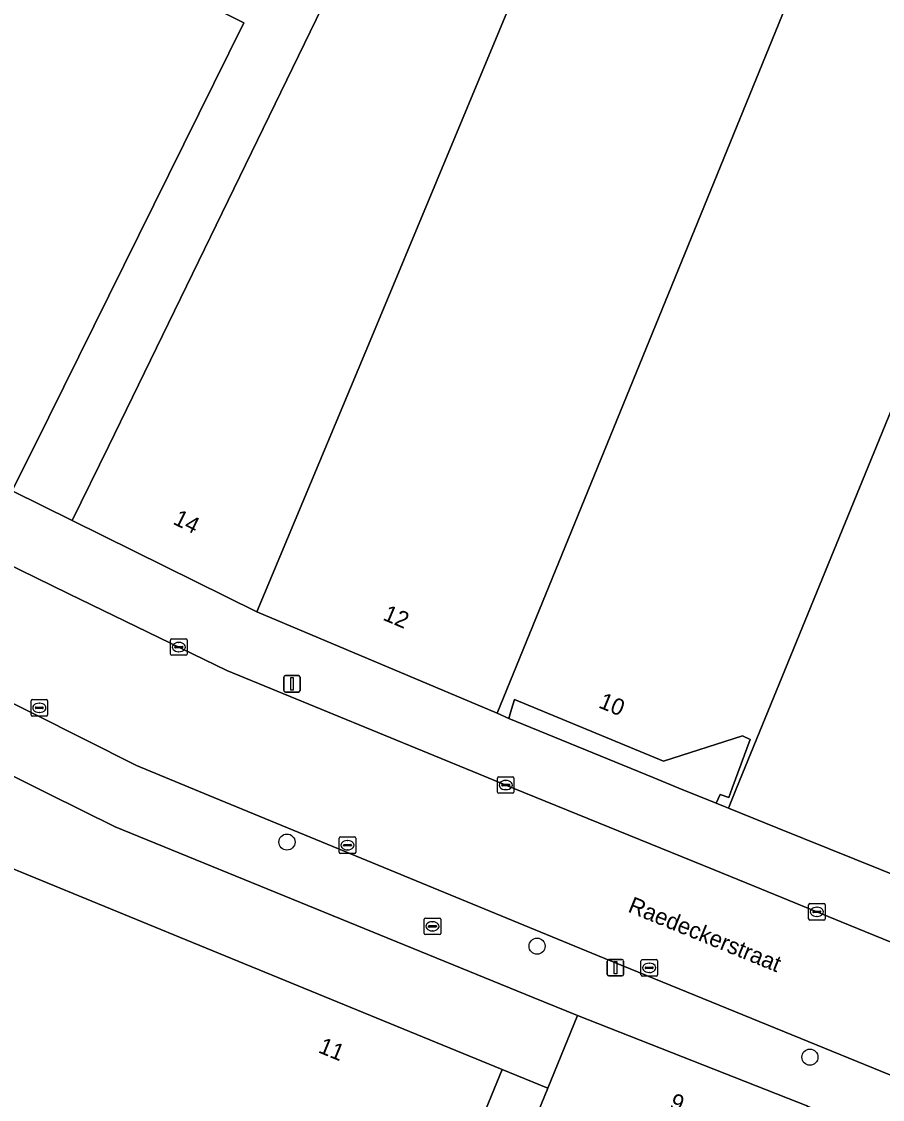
# Model space of a CAD drawing. Extents: x 160554 to 161248, y 385329 to 386506.
# Drawn here: x 160902.5 to 160954.7, y 385731.1 to 385796.5 of the extents above; entities that cross this region are included whole.
import ezdxf

# ---------------------------------------------------------------- set-up
doc = ezdxf.new("R2010")
doc.units = 0
for name, color, linetype in [('IMGEO_Boom', 7, 'Continuous'), ('IMGEO_Brandkraan', 7, 'Continuous'), ('IMGEO_Erf', 7, 'Continuous'), ('IMGEO_Hek', 7, 'Continuous'), ('IMGEO_Kolk', 7, 'Continuous'), ('IMGEO_Lichtmast', 7, 'Continuous'), ('IMGEO_Openbare_ruimte_label', 7, 'Continuous'), ('IMGEO_Pand', 7, 'Continuous'), ('IMGEO_Pand_nummerreeks', 7, 'Continuous'), ('IMGEO_Parkeervlak_open', 7, 'Continuous'), ('IMGEO_Rijbaan_lokaal_gesloten', 7, 'Continuous'), ('IMGEO_Voetpad_open', 7, 'Continuous')]:
    doc.layers.add(name, color=color, linetype=linetype)

msp = doc.modelspace()

# ---------------------------------------------------------------- linework, layer by layer
at = {"layer": 'IMGEO_Boom'}
for centre in [(160918.556, 385746.721), (160933.727, 385740.406), (160950.275, 385733.675)]:
    msp.add_circle(centre, 0.489, dxfattribs=at)
at = {"layer": 'IMGEO_Brandkraan'}
for p, q in [((160926.955, 385742.111), (160927.807, 385742.111)), ((160926.88, 385741.185), (160926.88, 385742.037)), ((160927.139, 385741.605), (160927.139, 385741.617)), ((160927.577, 385741.568), (160927.179, 385741.568)), ((160927.182, 385741.654), (160927.58, 385741.654)), ((160927.368, 385741.891), (160927.393, 385741.891)), ((160927.623, 385741.617), (160927.623, 385741.605)), ((160927.881, 385742.037), (160927.881, 385741.185)), ((160927.807, 385741.111), (160926.955, 385741.111)), ((160927.391, 385741.331), (160927.366, 385741.331))]:
    msp.add_line(p, q, dxfattribs=at)
for points in [[(160926.955, 385742.111), (160927.807, 385742.111)], [(160926.88, 385741.185), (160926.88, 385742.037)], [(160927.881, 385742.037), (160927.881, 385741.185)], [(160927.807, 385741.111), (160926.955, 385741.111)]]:
    msp.add_lwpolyline(points, dxfattribs=at)
for centre, radius, start, end in [((160926.957, 385742.035), 0.0765, 91.55205, 178.44795), ((160926.957, 385742.035), 0.0765, 91.55205, 178.44795), ((160927.805, 385742.035), 0.0765, 1.55205, 88.44795), ((160927.805, 385742.035), 0.0765, 1.55205, 88.44795), ((160927.179, 385741.614), 0.0403, 85.87752, 175.75265), ((160927.176, 385741.604), 0.0366, 178.93798, 274.71019), ((160927.58, 385741.611), 0.043, 264.86636, 352.45326), ((160927.584, 385741.616), 0.0386, 1.73085, 96.63898), ((160926.957, 385741.187), 0.0765, 181.55205, 268.44795), ((160926.957, 385741.187), 0.0765, 181.55205, 268.44795), ((160927.805, 385741.187), 0.0765, 271.55205, 358.44795), ((160927.805, 385741.187), 0.0765, 271.55205, 358.44795)]:
    msp.add_arc(centre, radius, start, end, dxfattribs=at)
for centre, major_axis, ratio, start_param, end_param in [((160927.367, 385741.611), (-0.387, 0.002), 0.722429, 4.712389, 7.853982), ((160927.392, 385741.611), (-0.39, 0.002), 0.717154, 1.570796, 4.712389)]:
    msp.add_ellipse(centre, major_axis=major_axis, ratio=ratio, start_param=start_param, end_param=end_param, dxfattribs=at)
at = {"layer": 'IMGEO_Erf'}
msp.add_lwpolyline([(160893.966, 385807.383), (160915.948, 385796.401), (160904.104, 385772.502), (160901.883, 385768.021), (160905.539, 385766.221), (160907.726, 385770.718), (160913.546, 385782.685), (160926.033, 385808.362)], dxfattribs=at)
at = {"layer": 'IMGEO_Hek'}
msp.add_lwpolyline([(160934.375, 385731.796), (160931.608, 385732.931)], dxfattribs=at)
at = {"layer": 'IMGEO_Kolk'}
for p, q in [((160911.495, 385758.122), (160911.495, 385758.974)), ((160911.57, 385759.048), (160912.422, 385759.048)), ((160911.754, 385758.542), (160911.754, 385758.554)), ((160912.192, 385758.505), (160911.794, 385758.505)), ((160911.797, 385758.591), (160912.195, 385758.591)), ((160911.983, 385758.828), (160912.008, 385758.828)), ((160912.238, 385758.554), (160912.238, 385758.542)), ((160912.496, 385758.974), (160912.496, 385758.122)), ((160912.422, 385758.048), (160911.57, 385758.048)), ((160912.006, 385758.268), (160911.981, 385758.268)), ((160903.036, 385754.437), (160903.036, 385755.289)), ((160903.111, 385755.363), (160903.963, 385755.363)), ((160904.037, 385755.289), (160904.037, 385754.437)), ((160903.295, 385754.857), (160903.295, 385754.869)), ((160903.733, 385754.82), (160903.335, 385754.82)), ((160903.338, 385754.906), (160903.736, 385754.906)), ((160903.547, 385754.583), (160903.522, 385754.583)), ((160903.524, 385755.143), (160903.549, 385755.143)), ((160903.779, 385754.869), (160903.779, 385754.857)), ((160903.963, 385754.363), (160903.111, 385754.363)), ((160931.325, 385749.754), (160931.325, 385750.606)), ((160931.4, 385750.68), (160932.252, 385750.68)), ((160932.326, 385750.606), (160932.326, 385749.754)), ((160931.584, 385750.174), (160931.584, 385750.186)), ((160932.022, 385750.137), (160931.624, 385750.137)), ((160931.627, 385750.223), (160932.025, 385750.223)), ((160931.813, 385750.46), (160931.838, 385750.46)), ((160932.068, 385750.186), (160932.068, 385750.174)), ((160932.252, 385749.68), (160931.4, 385749.68)), ((160931.836, 385749.9), (160931.811, 385749.9)), ((160921.726, 385746.103), (160921.726, 385746.955)), ((160921.801, 385747.029), (160922.653, 385747.029)), ((160922.214, 385746.809), (160922.239, 385746.809)), ((160922.727, 385746.955), (160922.727, 385746.103)), ((160922.653, 385746.029), (160921.801, 385746.029)), ((160921.985, 385746.523), (160921.985, 385746.535)), ((160922.423, 385746.486), (160922.025, 385746.486)), ((160922.028, 385746.572), (160922.426, 385746.572)), ((160922.237, 385746.249), (160922.212, 385746.249)), ((160922.469, 385746.535), (160922.469, 385746.523)), ((160950.197, 385742.064), (160950.197, 385742.916)), ((160950.272, 385742.99), (160951.124, 385742.99)), ((160950.685, 385742.77), (160950.71, 385742.77)), ((160951.198, 385742.916), (160951.198, 385742.064)), ((160950.456, 385742.484), (160950.456, 385742.496)), ((160950.894, 385742.447), (160950.496, 385742.447)), ((160950.499, 385742.533), (160950.897, 385742.533)), ((160950.708, 385742.21), (160950.683, 385742.21)), ((160950.94, 385742.496), (160950.94, 385742.484)), ((160951.124, 385741.99), (160950.272, 385741.99)), ((160940.029, 385738.664), (160940.029, 385739.516)), ((160940.104, 385739.59), (160940.956, 385739.59)), ((160941.03, 385739.516), (160941.03, 385738.664)), ((160940.288, 385739.084), (160940.288, 385739.096)), ((160940.726, 385739.047), (160940.328, 385739.047)), ((160940.331, 385739.133), (160940.729, 385739.133)), ((160940.54, 385738.81), (160940.515, 385738.81)), ((160940.517, 385739.37), (160940.542, 385739.37)), ((160940.772, 385739.096), (160940.772, 385739.084)), ((160940.956, 385738.59), (160940.104, 385738.59))]:
    msp.add_line(p, q, dxfattribs=at)
for points in [[(160911.495, 385758.122), (160911.495, 385758.974)], [(160911.57, 385759.048), (160912.422, 385759.048)], [(160912.496, 385758.974), (160912.496, 385758.122)], [(160912.422, 385758.048), (160911.57, 385758.048)], [(160903.036, 385754.437), (160903.036, 385755.289)], [(160903.111, 385755.363), (160903.963, 385755.363)], [(160904.037, 385755.289), (160904.037, 385754.437)], [(160903.963, 385754.363), (160903.111, 385754.363)], [(160931.325, 385749.754), (160931.325, 385750.606)], [(160931.4, 385750.68), (160932.252, 385750.68)], [(160932.326, 385750.606), (160932.326, 385749.754)], [(160932.252, 385749.68), (160931.4, 385749.68)], [(160921.726, 385746.103), (160921.726, 385746.955)], [(160921.801, 385747.029), (160922.653, 385747.029)], [(160922.727, 385746.955), (160922.727, 385746.103)], [(160922.653, 385746.029), (160921.801, 385746.029)], [(160950.197, 385742.064), (160950.197, 385742.916)], [(160950.272, 385742.99), (160951.124, 385742.99)], [(160951.198, 385742.916), (160951.198, 385742.064)], [(160951.124, 385741.99), (160950.272, 385741.99)], [(160940.029, 385738.664), (160940.029, 385739.516)], [(160940.104, 385739.59), (160940.956, 385739.59)], [(160941.03, 385739.516), (160941.03, 385738.664)], [(160940.956, 385738.59), (160940.104, 385738.59)]]:
    msp.add_lwpolyline(points, dxfattribs=at)
for centre, radius, start, end in [((160911.572, 385758.972), 0.0765, 91.55205, 178.44795), ((160911.572, 385758.972), 0.0765, 91.55205, 178.44795), ((160911.794, 385758.551), 0.0403, 85.87752, 175.75265), ((160911.791, 385758.541), 0.0366, 178.93798, 274.71019), ((160912.195, 385758.548), 0.043, 264.86636, 352.45326), ((160912.199, 385758.553), 0.0386, 1.73085, 96.63898), ((160912.42, 385758.972), 0.0765, 1.55205, 88.44795), ((160912.42, 385758.972), 0.0765, 1.55205, 88.44795), ((160911.572, 385758.124), 0.0765, 181.55205, 268.44795), ((160911.572, 385758.124), 0.0765, 181.55205, 268.44795), ((160912.42, 385758.124), 0.0765, 271.55205, 358.44795), ((160912.42, 385758.124), 0.0765, 271.55205, 358.44795), ((160903.113, 385755.287), 0.0765, 91.55205, 178.44795), ((160903.113, 385755.287), 0.0765, 91.55205, 178.44795), ((160903.961, 385755.287), 0.0765, 1.55205, 88.44795), ((160903.961, 385755.287), 0.0765, 1.55205, 88.44795), ((160903.335, 385754.866), 0.0403, 85.87752, 175.75265), ((160903.332, 385754.856), 0.0366, 178.93798, 274.71019), ((160903.736, 385754.863), 0.043, 264.86636, 352.45326), ((160903.74, 385754.868), 0.0386, 1.73085, 96.63898), ((160903.113, 385754.439), 0.0765, 181.55205, 268.44795), ((160903.113, 385754.439), 0.0765, 181.55205, 268.44795), ((160903.961, 385754.439), 0.0765, 271.55205, 358.44795), ((160903.961, 385754.439), 0.0765, 271.55205, 358.44795), ((160931.402, 385750.604), 0.0765, 91.55205, 178.44795), ((160931.402, 385750.604), 0.0765, 91.55205, 178.44795), ((160932.25, 385750.604), 0.0765, 1.55205, 88.44795), ((160932.25, 385750.604), 0.0765, 1.55205, 88.44795), ((160931.624, 385750.183), 0.0403, 85.87752, 175.75265), ((160931.621, 385750.173), 0.0366, 178.93798, 274.71019), ((160932.025, 385750.18), 0.043, 264.86636, 352.45326), ((160932.029, 385750.185), 0.0386, 1.73085, 96.63898), ((160931.402, 385749.756), 0.0765, 181.55205, 268.44795), ((160931.402, 385749.756), 0.0765, 181.55205, 268.44795), ((160932.25, 385749.756), 0.0765, 271.55205, 358.44795), ((160932.25, 385749.756), 0.0765, 271.55205, 358.44795), ((160921.803, 385746.953), 0.0765, 91.55205, 178.44795), ((160921.803, 385746.953), 0.0765, 91.55205, 178.44795), ((160922.651, 385746.953), 0.0765, 1.55205, 88.44795), ((160922.651, 385746.953), 0.0765, 1.55205, 88.44795), ((160921.803, 385746.105), 0.0765, 181.55205, 268.44795), ((160921.803, 385746.105), 0.0765, 181.55205, 268.44795), ((160922.025, 385746.532), 0.0403, 85.87752, 175.75265), ((160922.022, 385746.522), 0.0366, 178.93798, 274.71019), ((160922.426, 385746.529), 0.043, 264.86636, 352.45326), ((160922.43, 385746.534), 0.0386, 1.73085, 96.63898), ((160922.651, 385746.105), 0.0765, 271.55205, 358.44795), ((160922.651, 385746.105), 0.0765, 271.55205, 358.44795), ((160950.274, 385742.914), 0.0765, 91.55205, 178.44795), ((160950.274, 385742.914), 0.0765, 91.55205, 178.44795), ((160951.122, 385742.914), 0.0765, 1.55205, 88.44795), ((160951.122, 385742.914), 0.0765, 1.55205, 88.44795), ((160950.496, 385742.493), 0.0403, 85.87752, 175.75265), ((160950.493, 385742.483), 0.0366, 178.93798, 274.71019), ((160950.897, 385742.49), 0.043, 264.86636, 352.45326), ((160950.901, 385742.495), 0.0386, 1.73085, 96.63898), ((160950.274, 385742.066), 0.0765, 181.55205, 268.44795), ((160950.274, 385742.066), 0.0765, 181.55205, 268.44795), ((160951.122, 385742.066), 0.0765, 271.55205, 358.44795), ((160951.122, 385742.066), 0.0765, 271.55205, 358.44795), ((160940.106, 385739.514), 0.0765, 91.55205, 178.44795), ((160940.106, 385739.514), 0.0765, 91.55205, 178.44795), ((160940.954, 385739.514), 0.0765, 1.55205, 88.44795), ((160940.954, 385739.514), 0.0765, 1.55205, 88.44795), ((160940.328, 385739.093), 0.0403, 85.87752, 175.75265), ((160940.325, 385739.083), 0.0366, 178.93798, 274.71019), ((160940.729, 385739.09), 0.043, 264.86636, 352.45326), ((160940.733, 385739.095), 0.0386, 1.73085, 96.63898), ((160940.106, 385738.666), 0.0765, 181.55205, 268.44795), ((160940.106, 385738.666), 0.0765, 181.55205, 268.44795), ((160940.954, 385738.666), 0.0765, 271.55205, 358.44795), ((160940.954, 385738.666), 0.0765, 271.55205, 358.44795)]:
    msp.add_arc(centre, radius, start, end, dxfattribs=at)
for centre, major_axis, ratio, start_param, end_param in [((160911.982, 385758.548), (-0.387, 0.002), 0.722429, 4.712389, 7.853982), ((160912.007, 385758.548), (-0.39, 0.002), 0.717154, 1.570796, 4.712389), ((160903.523, 385754.863), (-0.387, 0.002), 0.722429, 4.712389, 7.853982), ((160903.548, 385754.863), (-0.39, 0.002), 0.717154, 1.570796, 4.712389), ((160931.812, 385750.18), (-0.387, 0.002), 0.722429, 4.712389, 7.853982), ((160931.837, 385750.18), (-0.39, 0.002), 0.717154, 1.570796, 4.712389), ((160922.213, 385746.529), (-0.387, 0.002), 0.722429, 4.712389, 7.853982), ((160922.238, 385746.529), (-0.39, 0.002), 0.717154, 1.570796, 4.712389), ((160950.684, 385742.49), (-0.387, 0.002), 0.722429, 4.712389, 7.853982), ((160950.709, 385742.49), (-0.39, 0.002), 0.717154, 1.570796, 4.712389), ((160940.516, 385739.09), (-0.387, 0.002), 0.722429, 4.712389, 7.853982), ((160940.541, 385739.09), (-0.39, 0.002), 0.717154, 1.570796, 4.712389)]:
    msp.add_ellipse(centre, major_axis=major_axis, ratio=ratio, start_param=start_param, end_param=end_param, dxfattribs=at)
at = {"layer": 'IMGEO_Lichtmast'}
for p, q in [((160918.363, 385755.919), (160918.363, 385756.719)), ((160918.363, 385756.719), (160918.363, 385755.919)), ((160918.463, 385756.819), (160919.253, 385756.819)), ((160919.253, 385756.819), (160918.463, 385756.819)), ((160919.353, 385756.719), (160919.353, 385755.919)), ((160919.353, 385755.919), (160919.353, 385756.719)), ((160919.253, 385755.819), (160918.463, 385755.819)), ((160918.463, 385755.819), (160919.253, 385755.819)), ((160937.984, 385738.698), (160937.984, 385739.498)), ((160937.984, 385739.498), (160937.984, 385738.698)), ((160938.084, 385739.598), (160938.874, 385739.598)), ((160938.874, 385739.598), (160938.084, 385739.598)), ((160938.974, 385739.498), (160938.974, 385738.698)), ((160938.974, 385738.698), (160938.974, 385739.498)), ((160938.874, 385738.598), (160938.084, 385738.598)), ((160938.084, 385738.598), (160938.874, 385738.598))]:
    msp.add_line(p, q, dxfattribs=at)
for points in [[(160918.783, 385756.694), (160918.933, 385756.694), (160918.933, 385755.944), (160918.783, 385755.944), (160918.783, 385756.694)], [(160938.404, 385739.473), (160938.554, 385739.473), (160938.554, 385738.723), (160938.404, 385738.723), (160938.404, 385739.473)]]:
    msp.add_lwpolyline(points, dxfattribs=at)
for centre, start, end in [((160918.463, 385756.719), 90, 180), ((160918.463, 385756.719), 90, 180), ((160919.253, 385756.719), 0, 90), ((160919.253, 385756.719), 360, 90), ((160918.463, 385755.919), 180, 270), ((160918.463, 385755.919), 180, 270), ((160919.253, 385755.919), 270, 0), ((160919.253, 385755.919), 270, 0), ((160938.084, 385739.498), 90, 180), ((160938.084, 385739.498), 90, 180), ((160938.874, 385739.498), 0, 90), ((160938.874, 385739.498), 360, 90), ((160938.084, 385738.698), 180, 270), ((160938.084, 385738.698), 180, 270), ((160938.874, 385738.698), 270, 0), ((160938.874, 385738.698), 270, 0)]:
    msp.add_arc(centre, 0.1, start, end, dxfattribs=at)
at = {"layer": 'IMGEO_Pand'}
for points in [[(160954.47, 385811.296), (160951.691, 385812.236), (160945.011, 385814.496), (160944.063, 385814.816), (160939.487, 385803.697), (160935.266, 385805.161), (160923.796, 385777.607), (160916.73, 385760.693), (160931.297, 385754.531), (160949.553, 385799.263), (160953.012, 385807.728)], [(160907.726, 385770.718), (160905.539, 385766.221), (160916.73, 385760.693), (160923.796, 385777.607), (160935.266, 385805.161), (160926.033, 385808.362), (160913.546, 385782.685)], [(160962.472, 385790.676), (160967.473, 385802.912), (160953.012, 385807.728), (160949.553, 385799.263), (160931.297, 385754.531), (160932.023, 385754.224), (160932.167, 385754.781), (160932.365, 385755.361), (160941.389, 385751.626), (160946.183, 385753.169), (160946.649, 385752.951), (160945.566, 385750), (160945.353, 385749.419), (160944.823, 385749.599), (160944.596, 385749.072), (160945.129, 385748.857), (160945.33, 385748.776), (160945.831, 385750)], [(160901.883, 385768.021), (160904.104, 385772.502), (160915.948, 385796.401), (160893.966, 385807.383), (160879.963, 385778.684)], [(160948.328, 385747.565), (160959.223, 385743.167), (160965.928, 385740.46), (160976.007, 385736.39), (160977.537, 385735.773), (160977.766, 385735.68), (160983.669, 385750), (160991.347, 385768.622), (160990.901, 385768.804), (160994.492, 385777.59), (160962.472, 385790.676), (160945.831, 385750), (160945.33, 385748.776)], [(160931.608, 385732.931), (160912.836, 385740.628), (160903.673, 385744.385), (160894.483, 385748.154), (160889.389, 385735.728), (160879.047, 385710.592), (160882.751, 385709.074), (160888.205, 385706.838), (160897.603, 385702.985), (160911.867, 385697.136), (160916.201, 385695.359), (160924.649, 385715.965)], [(160947.854, 385725.093), (160950.143, 385730.7), (160936.171, 385736.193), (160934.375, 385731.796), (160927.445, 385714.823), (160926.791, 385713.221), (160928.292, 385712.609), (160940.674, 385707.564)]]:
    msp.add_lwpolyline(points, close=True, dxfattribs=at)
at = {"layer": 'IMGEO_Parkeervlak_open'}
for points in [[(160853.863, 385786.885), (160854.667, 385786.477), (160879.178, 385774.567), (160905.328, 385761.784), (160914.917, 385757.13), (160930.166, 385750.857), (160932.269, 385750), (160944.463, 385745.032), (160946.89, 385744.043), (160952.621, 385741.708), (160957.768, 385739.604), (160964.46, 385736.867), (160974.522, 385732.753), (160975.085, 385732.523), (160976.503, 385731.943), (160998.269, 385722.956)], [(160932.023, 385754.224), (160931.297, 385754.531), (160916.73, 385760.693), (160905.539, 385766.221), (160901.883, 385768.021), (160901.29, 385766.826), (160897.705, 385768.58), (160876.039, 385779.176), (160875.21, 385777.479)], [(160991.446, 385730.157), (160977.766, 385735.68), (160977.537, 385735.773), (160976.007, 385736.39), (160965.928, 385740.46), (160959.223, 385743.167), (160948.328, 385747.565), (160945.33, 385748.776), (160945.129, 385748.857), (160944.596, 385749.072), (160942.332, 385750), (160940.763, 385750.643), (160932.023, 385754.224)], [(160927.445, 385714.823), (160934.375, 385731.796), (160931.608, 385732.931), (160924.649, 385715.965)]]:
    msp.add_lwpolyline(points, dxfattribs=at)
msp.add_lwpolyline([(160908.138, 385747.636), (160904.096, 385749.652), (160886.036, 385758.698), (160881.514, 385750.473), (160881.641, 385750.404), (160881.422, 385750), (160881.284, 385749.745), (160887.064, 385746.619), (160881.9, 385737.074), (160889.389, 385735.728), (160894.483, 385748.154), (160903.673, 385744.385), (160912.836, 385740.628), (160931.608, 385732.931), (160934.375, 385731.796), (160936.171, 385736.193), (160933.49, 385737.288)], close=True, dxfattribs=at)
at = {"layer": 'IMGEO_Rijbaan_lokaal_gesloten'}
msp.add_lwpolyline([(160957.768, 385739.604), (160952.621, 385741.708), (160946.89, 385744.043), (160944.463, 385745.032), (160932.269, 385750), (160930.166, 385750.857), (160914.917, 385757.13), (160905.328, 385761.784), (160879.178, 385774.567), (160854.667, 385786.477), (160853.863, 385786.885), (160851.309, 385788.181), (160848.262, 385781.916), (160850.741, 385780.689), (160851.395, 385780.369), (160877.824, 385767.253), (160909.425, 385751.357), (160913.773, 385749.567), (160937.4, 385739.851), (160999.849, 385714.356)], dxfattribs=at)
at = {"layer": 'IMGEO_Voetpad_open'}
for points in [[(160937.4, 385739.851), (160913.773, 385749.567), (160909.425, 385751.357), (160877.824, 385767.253), (160877.365, 385766.451)], [(160877.882, 385765.643), (160876.655, 385763.449), (160880.213, 385761.517), (160882.401, 385760.458), (160886.036, 385758.698), (160904.096, 385749.652), (160908.138, 385747.636), (160933.49, 385737.288), (160936.171, 385736.193), (160950.143, 385730.7), (160990.673, 385713.706), (160999.817, 385709.872), (161009.232, 385705.924), (161010.829, 385709.873), (160999.849, 385714.356), (160937.4, 385739.851)]]:
    msp.add_lwpolyline(points, dxfattribs=at)
msp.add_lwpolyline([(160940.763, 385750.643), (160942.332, 385750), (160944.596, 385749.072), (160944.823, 385749.599), (160945.353, 385749.419), (160945.566, 385750), (160946.649, 385752.951), (160946.183, 385753.169), (160941.389, 385751.626), (160932.365, 385755.361), (160932.167, 385754.781), (160932.023, 385754.224)], close=True, dxfattribs=at)

# ---------------------------------------------------------------- texts
at = {"layer": 'IMGEO_Openbare_ruimte_label'}
msp.add_text('Raedeckerstraat', height=1, rotation=337.84741, dxfattribs=at).set_placement((160939.178, 385742.513))
at = {"layer": 'IMGEO_Pand_nummerreeks'}
for s, rotation, p in [('14', 333.71188, (160911.591, 385766.042)), ('12', 337.07144, (160924.315, 385760.22)), ('10', 337.51714, (160937.397, 385754.902)), ('11', 337.70621, (160920.401, 385733.981)), ('9', 337.78643, (160941.699, 385730.605))]:
    msp.add_text(s, height=1, rotation=rotation, dxfattribs=at).set_placement(p)

doc.saveas('drawing.dxf')
